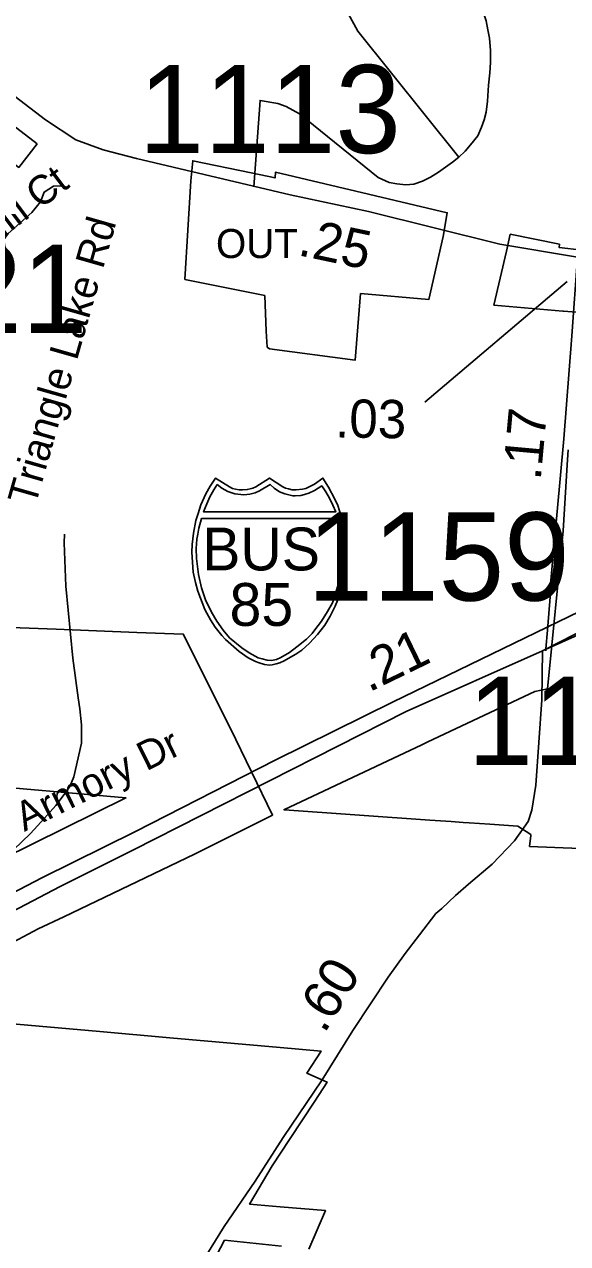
# Model space of a CAD drawing. Extents: x 1662474 to 1856135, y 779280 to 917889.
# Drawn here: x 1719166 to 1720941, y 802679 to 806661 of the extents above; entities that cross this region are included whole.
import ezdxf

# ---------------------------------------------------------------- set-up
doc = ezdxf.new("R2010")
doc.units = 0
for name, color, linetype in [('Cogo Default Point CELL', 7, 'Continuous'), ('Exist Boundary Political City Limit New', 7, 'Continuous'), ('Exist Boundary Political City Limit New Hole', 7, 'Continuous'), ('Exist Cultural Educational Facility High CELL', 7, 'Continuous'), ('Exist Hydrographic Misc Water Feature', 7, 'Continuous'), ('Exist Road Non-System Type 51', 7, 'Continuous'), ('Exist Road Non-System Type 51 Label', 7, 'Continuous'), ('Exist Road Primary Interstate Divided Center Attributed', 7, 'Continuous'), ('Exist Road Primary Interstate Mileage Hundredths English Label', 7, 'Continuous'), ('Exist Road Primary Interstate Ramp 1 Lane Attributed', 7, 'Continuous'), ('Exist Road Primary Interstate Shield Number Label', 7, 'Continuous'), ('Exist Road Secondary Mileage Tenths English Label', 7, 'Continuous'), ('Exist Road Secondary Type 51 Attributed', 7, 'Continuous'), ('Map Preparation Boundary City Limit Buffer Line', 7, 'Continuous'), ('Prop DGN Element Guardrail', 7, 'Continuous'), ('Prop Roadway Culvert', 7, 'Continuous')]:
    doc.layers.add(name, color=color, linetype=linetype)

msp = doc.modelspace()

# ---------------------------------------------------------------- linework, layer by layer
at = {"layer": 'Exist Boundary Political City Limit New'}
for points in [[(1720982.8, 805720.5), (1720928.1, 805724.4), (1720925.9, 805724.6), (1720700.2, 805744.1), (1720741.5, 805920.8), (1720753.4, 805975.6), (1720914, 805942.7), (1720913, 805932.7), (1720988.1, 805924.1)], [(1721285.6, 803957.2), (1720816.9, 803975.8), (1720820.4, 804012.2), (1720820.6, 804014.4), (1720778, 804042.1), (1720687, 804048.5), (1720619.2, 804053.2), (1720599.4, 804054.6), (1720560.4, 804057.4), (1720490.5, 804062.2), (1720015.6, 804095.6), (1720013.9, 804095.7), (1720464.4, 804307.7), (1720484.8, 804317.2), (1720834.2, 804481.7), (1720875.6, 804490.9), (1720926, 805007.3), (1720939.5, 805221.9), (1720942.6, 805271.2)], [(1719004, 804695.2), (1719269.6, 804685.4), (1719533.6, 804675.3), (1719685.4, 804669.5), (1719839.9, 804360.9), (1719976.9, 804078.1), (1719721.5, 803950.2), (1719294.9, 803746.4), (1719211.6, 803706.6), (1718882.8, 803532.8)], [(1718688.2, 803734.9), (1719498.1, 804134.4), (1718974.8, 804180.6)], [(1718842, 803421.9), (1719412.5, 803371.4), (1719641, 803351.2), (1720001.9, 803319.2), (1720135.5, 803307.4), (1720089.4, 803235.2), (1720154.9, 803206.2), (1720115.6, 803144.1)], [(1720115.6, 803144.1), (1720032.5, 803018.8), (1719975.4, 802932.3), (1719902, 802807.5), (1720001.9, 802799.1), (1720149.5, 802786.7), (1720095.1, 802660.5)], [(1720006.2, 802670.3), (1719820.1, 802689.8), (1719741.2, 802539.9)]]:
    msp.add_lwpolyline(points, dxfattribs=at)
at = {"layer": 'Exist Boundary Political City Limit New Hole'}
msp.add_lwpolyline([(1719952, 805775.9), (1719956.2, 805659.5), (1719959.2, 805607.2), (1719966.6, 805601.2), (1720246.6, 805564.1), (1720264.6, 805781.8), (1720487.8, 805762.5), (1720534.1, 805967.9), (1720547.9, 806046.1), (1720249.2, 806116.4), (1719986.4, 806178.3), (1719985.1, 806159.8), (1719907, 806176.2), (1719716.5, 806215.9), (1719709.8, 806150.5), (1719690.9, 805828.1), (1719952, 805775.9)], dxfattribs=at)
at = {"layer": 'Exist Cultural Educational Facility High CELL'}
msp.add_lwpolyline([(1719208, 806270.9), (1719147.8, 806193.7), (1719111.5, 806222), (1719065.3, 806162.8), (1719087.5, 806114.7), (1719024.8, 806126.6), (1719103.9, 806227.9), (1719067.6, 806256.2), (1719127.8, 806333.4)], close=True, dxfattribs=at)
at = {"layer": 'Exist Hydrographic Misc Water Feature'}
msp.add_lwpolyline([(1719131, 803965), (1719185.6, 804018.5), (1719232, 804068.1), (1719268.4, 804109.7), (1719292.7, 804141.6), (1719315.1, 804171.4), (1719327.3, 804203.2), (1719352.3, 804313.1), (1719352.9, 804373), (1719347.5, 804425.1), (1719341.8, 804461.2), (1719324.9, 804591.4), (1719301.2, 804825.7), (1719296.5, 804967.8), (1719296.8, 804995.8)], dxfattribs=at)
at = {"layer": 'Exist Road Non-System Type 51'}
for p, q in [((1720889.1, 804847.4), (1720887.8, 804831.4)), ((1720887.8, 804831.4), (1720875.1, 804682)), ((1720875.1, 804682), (1720870.1, 804621.1))]:
    msp.add_line(p, q, dxfattribs=at)
for points in [[(1720314, 807004.5), (1720247.6, 806874.4), (1720230.6, 806843.9), (1720221.1, 806817.7), (1720214.9, 806786.4), (1720213.5, 806754.9), (1720216.4, 806726.9), (1720224.2, 806696.7), (1720255.5, 806639.2), (1720585.1, 806226.9)], [(1720628.4, 806768.1), (1720645.5, 806740), (1720662.4, 806707.2), (1720675.4, 806672.2), (1720680.9, 806643.7), (1720685.4, 806616.1), (1720689.6, 806575.4), (1720688.9, 806537.1), (1720686.8, 806503.2), (1720683, 806463.1), (1720679.4, 806409.9), (1720674.9, 806374.7), (1720668.9, 806349.4), (1720660.1, 806325.6), (1720648.1, 806297.2), (1720624.2, 806268.1), (1720606.1, 806246.9), (1720585.1, 806226.9)], [(1720585.1, 806226.9), (1720564.6, 806211.4), (1720519.2, 806178.4), (1720493.5, 806162.4), (1720466.5, 806148.9), (1720438.6, 806139.2), (1720412.6, 806137.1), (1720383.4, 806139.8), (1720357.9, 806145.2), (1720321.6, 806160.8), (1720064.9, 806368.9), (1720021.4, 806393.2), (1719994.4, 806402.4), (1719936.4, 806412.9), (1719915.4, 806130.2)], [(1718881.3, 805592.3), (1718881.2, 805592.8), (1718888.4, 805636.9), (1718908.2, 805692.8), (1718931.6, 805734.8), (1718961.9, 805772.9), (1719014.9, 805821.4), (1719120.6, 805903), (1719102.2, 805935), (1719099.4, 805958.9), (1719113, 805978.6), (1719190.1, 806046.9), (1719219, 806081.4), (1719231.1, 806113.2), (1719261.2, 806132.9), (1719296.1, 806133.9)], [(1720870.1, 804621.1), (1720869.7, 804615)]]:
    msp.add_lwpolyline(points, dxfattribs=at)
at = {"layer": 'Exist Road Primary Interstate Divided Center Attributed'}
for points in [[(1720858.9, 804615.4), (1721713.2, 805050.4), (1721754.9, 805068.5), (1721854.3, 805114.4), (1722372.7, 805371.9)], [(1721159.6, 804831), (1720371, 804447.9), (1719985.3, 804257.2), (1719529, 804024.4), (1719223, 803873.5), (1718752.7, 803628.3), (1718585.1, 803541), (1718467.1, 803468.6)], [(1718437.4, 803380.4), (1718560.3, 803462.7), (1718798.4, 803604.1), (1719011.6, 803703.7), (1719282.9, 803844.8), (1719520.9, 803963.7), (1720413, 804416.2), (1720858.9, 804615.4)]]:
    msp.add_lwpolyline(points, dxfattribs=at)
at = {"layer": 'Exist Road Primary Interstate Ramp 1 Lane Attributed'}
msp.add_lwpolyline([(1720858.9, 804615.4), (1721225.8, 804778.9), (1721385.4, 804844.6), (1721465.7, 804875.1), (1721565.3, 804897.7), (1721658.1, 804912.4), (1721796.2, 804922.6), (1721910.5, 804917), (1722055.9, 804898.9), (1722143, 804889.8), (1722198.5, 804888.7), (1722257.3, 804892.1), (1722310.5, 804904.5), (1722360.3, 804923.8), (1722466.1, 804975.8), (1722528.3, 805020), (1722646, 805147.8)], dxfattribs=at)
at = {"layer": 'Exist Road Secondary Mileage Tenths English Label'}
msp.add_line((1720940, 805821.7), (1720474.7, 805427.6), dxfattribs=at)
at = {"layer": 'Exist Road Secondary Type 51 Attributed'}
for points in [[(1717795.3, 807246.4), (1717845.9, 807234.3), (1717923, 807212), (1718024.3, 807160.9), (1718483.2, 806892.8), (1719047.9, 806492.2), (1719234.7, 806349.6), (1719334.2, 806284), (1719424, 806251), (1719532.3, 806223.3), (1720034.7, 806104.1), (1720290.4, 806050.2), (1720719.4, 805943.4), (1720972.9, 805900.4)], [(1720972.9, 805900.4), (1720955.3, 805643.5), (1720928.2, 805307.4), (1720885.7, 804844.6)], [(1720858.9, 804615.4), (1720856.3, 804455.3), (1720837.1, 804175.7), (1720824.6, 804094.3), (1720812.2, 804056.9), (1720767.5, 803994.1), (1720694.9, 803917.9), (1720616.9, 803852.4), (1720574.3, 803815.2), (1720529.7, 803773.3), (1720510.5, 803756.7), (1720457.4, 803687.2), (1720410.5, 803625.7), (1720355.1, 803548.8), (1720238.9, 803375), (1720139.6, 803213.5), (1720011.4, 803024.7), (1719920.3, 802883), (1719819.1, 802734.7), (1719748.2, 802620)]]:
    msp.add_lwpolyline(points, dxfattribs=at)
at = {"layer": 'Map Preparation Boundary City Limit Buffer Line'}
for points in [[(1719952, 805775.9), (1719956.2, 805659.5), (1719959.2, 805607.2), (1719966.6, 805601.2), (1720246.6, 805564.1), (1720264.6, 805781.8), (1720487.8, 805762.5), (1720534.1, 805967.9), (1720547.9, 806046.1), (1720249.2, 806116.4), (1719986.4, 806178.3), (1719985.1, 806159.8), (1719907, 806176.2), (1719716.5, 806215.9), (1719709.8, 806150.5), (1719690.9, 805828.1), (1719952, 805775.9)], [(1720982.8, 805720.5), (1720928.1, 805724.4), (1720925.9, 805724.6), (1720700.2, 805744.1), (1720741.5, 805920.8), (1720753.4, 805975.6), (1720914, 805942.7), (1720913, 805932.7), (1720988.1, 805924.1)], [(1721285.6, 803957.2), (1720816.9, 803975.8), (1720820.4, 804012.2), (1720820.6, 804014.4), (1720778, 804042.1), (1720687, 804048.5), (1720619.2, 804053.2), (1720599.4, 804054.6), (1720560.4, 804057.4), (1720490.5, 804062.2), (1720015.6, 804095.6), (1720013.9, 804095.7), (1720464.4, 804307.7), (1720484.8, 804317.2), (1720834.2, 804481.7), (1720875.6, 804490.9), (1720926, 805007.3), (1720939.5, 805221.9), (1720942.6, 805271.2)], [(1719004, 804695.2), (1719269.6, 804685.4), (1719533.6, 804675.3), (1719685.4, 804669.5), (1719839.9, 804360.9), (1719976.9, 804078.1), (1719721.5, 803950.2), (1719294.9, 803746.4), (1719211.6, 803706.6), (1718882.8, 803532.8)], [(1718688.2, 803734.9), (1719498.1, 804134.4), (1718974.8, 804180.6)], [(1718842, 803421.9), (1719412.5, 803371.4), (1719641, 803351.2), (1720001.9, 803319.2), (1720135.5, 803307.4), (1720089.4, 803235.2), (1720154.9, 803206.2), (1720115.6, 803144.1)], [(1720115.6, 803144.1), (1720032.5, 803018.8), (1719975.4, 802932.3), (1719902, 802807.5), (1720001.9, 802799.1), (1720149.5, 802786.7), (1720095.1, 802660.5)], [(1720006.2, 802670.3), (1719820.1, 802689.8), (1719741.2, 802539.9)]]:
    msp.add_lwpolyline(points, dxfattribs=at)
at = {"layer": 'Prop Roadway Culvert'}
for points in [[(1719966.5, 804568.6), (1719975.9, 804569.5), (1719988.7, 804572), (1720001.1, 804576.1), (1720015.2, 804582.3), (1720036, 804593.9), (1720052.8, 804603.7), (1720072.1, 804616.7), (1720098.2, 804640.4), (1720124.3, 804667.8), (1720147.3, 804698.8), (1720165.5, 804727.9), (1720181.6, 804761), (1720195, 804791.9), (1720205.7, 804827.2), (1720212.7, 804861.5), (1720216.3, 804897.2), (1720218.7, 804936.8), (1720216, 804981.3), (1720208.3, 805026.9), (1720201, 805055.2), (1720190, 805089.1), (1720181, 805110.8), (1720160.1, 805149.3), (1720141.4, 805178.9), (1720114.2, 805159.7), (1720096.4, 805150.3), (1720085.6, 805145.4), (1720074.4, 805143.2), (1720053.9, 805140.7), (1720041, 805141.3), (1720029.1, 805144), (1720018.9, 805146.2), (1720010.7, 805150.3), (1719966.5, 805178.9), (1719922.2, 805150.3), (1719912.9, 805146), (1719903.4, 805144), (1719894.3, 805141.5), (1719879.1, 805140.7), (1719867.5, 805141.1), (1719855.7, 805143.2), (1719846.3, 805145.2), (1719835.8, 805150.3), (1719790.7, 805178.9), (1719772.9, 805153.1), (1719758.5, 805127.7), (1719743.1, 805091.8), (1719733.6, 805064), (1719726.8, 805041.1), (1719718.4, 804999.1), (1719714.1, 804962.6), (1719713.4, 804936.8), (1719718.1, 804872.2), (1719725.1, 804837.9), (1719732.4, 804810.1), (1719756.2, 804750.1), (1719774.2, 804716.4), (1719789.6, 804692.3), (1719811.2, 804665.1), (1719822.9, 804652.1), (1719867.7, 804613), (1719897.6, 804592.5), (1719921.5, 804579.6), (1719932.7, 804575.4), (1719950.3, 804570.5)], [(1719796, 805158.1), (1719785.1, 805141.2), (1719772.4, 805118.4), (1719762.2, 805094.7), (1719751.9, 805068.5), (1720183.4, 805068.4), (1720173.4, 805090.8), (1720162.6, 805113.3), (1720151.4, 805133.9), (1720137.7, 805153.8), (1720113.5, 805138.5), (1720095.8, 805130.2), (1720081.7, 805125.3), (1720069.7, 805122.6), (1720051.1, 805121.1), (1720042.8, 805121.6), (1720016.8, 805127.5), (1719999.3, 805134.7), (1719982.6, 805145.8), (1719969, 805158.6), (1719934.8, 805137.9), (1719919.7, 805131.2), (1719902.2, 805126.7), (1719883.2, 805124.3), (1719853.7, 805127.5), (1719830.7, 805135.5), (1719810.8, 805145.8)], [(1720186, 805047.1), (1720190.6, 805034.9), (1720197, 805007.8), (1720200.3, 804987), (1720203.7, 804963), (1720202.5, 804921.9), (1720200.5, 804879.3), (1720196.6, 804854.1), (1720191.4, 804831.1), (1720184.2, 804805.7), (1720172.7, 804771.9), (1720156.8, 804743.2), (1720136.9, 804711.4), (1720115.4, 804683.5), (1720106.1, 804671.9), (1720088.4, 804653.3), (1720056.2, 804627.4), (1720032.7, 804609.8), (1720004.5, 804593.2), (1719990.2, 804586.8), (1719973.5, 804583.3), (1719959.8, 804584.3), (1719943.2, 804588.7), (1719929.7, 804592.4), (1719900.3, 804608.3), (1719876.4, 804624.2), (1719836.7, 804656.9), (1719815.2, 804682), (1719795.2, 804711.4), (1719777.3, 804741.5), (1719758.2, 804781.1), (1719744.8, 804821), (1719735, 804864.1), (1719728.4, 804916.7), (1719727.7, 804948.8), (1719729.6, 804979.7), (1719732.5, 804995.8), (1719736.5, 805015.9), (1719744.3, 805046.9)]]:
    msp.add_lwpolyline(points, close=True, dxfattribs=at)

# ---------------------------------------------------------------- texts
at = {"layer": 'Cogo Default Point CELL'}
for s, p in [('1113', (1719539.6, 806240.7)), ('1321', (1718515.7, 805653.5)), ('1159', (1720091.1, 804779)), ('1159', (1720614.2, 804242.3))]:
    msp.add_text(s, height=288, dxfattribs=at).set_placement(p)
at = {"layer": 'Exist Boundary Political City Limit New Hole'}
msp.add_text('OUT', height=95, dxfattribs=at).set_placement((1719792.1, 805897.8))
at = {"layer": 'Exist Road Non-System Type 51 Label'}
for s, rotation, p in [('Union Hill Ct', 37.0259, (1718754.5, 805706.6)), ('Triangle Lake Rd', 74.0633, (1719201.6, 805084.9)), ('Armory Dr', 26.3731, (1719166, 804023.1))]:
    msp.add_text(s, height=95, rotation=rotation, dxfattribs=at).set_placement(p)
at = {"layer": 'Exist Road Primary Interstate Mileage Hundredths English Label'}
msp.add_text('.21', height=125, rotation=25.9057, dxfattribs=at).set_placement((1720291.4, 804478.4))
at = {"layer": 'Exist Road Primary Interstate Shield Number Label'}
for s, p in [('BUS', (1719747, 804877.6)), ('85', (1719836.4, 804696.3))]:
    msp.add_text(s, height=140, dxfattribs=at).set_placement(p)
at = {"layer": 'Exist Road Secondary Mileage Tenths English Label'}
msp.add_text('.60', height=125, rotation=58.4296, dxfattribs=at).set_placement((1720146.2, 803361.9))
at = {"layer": 'Prop DGN Element Guardrail'}
for s, rotation, p in [('.25', 348.0988, (1720056.3, 805907.9)), ('.03', 359.2159, (1720180.7, 805312)), ('.17', 84.7614, (1720852.8, 805169.7))]:
    msp.add_text(s, height=125, rotation=rotation, dxfattribs=at).set_placement(p)

doc.saveas('drawing.dxf')
